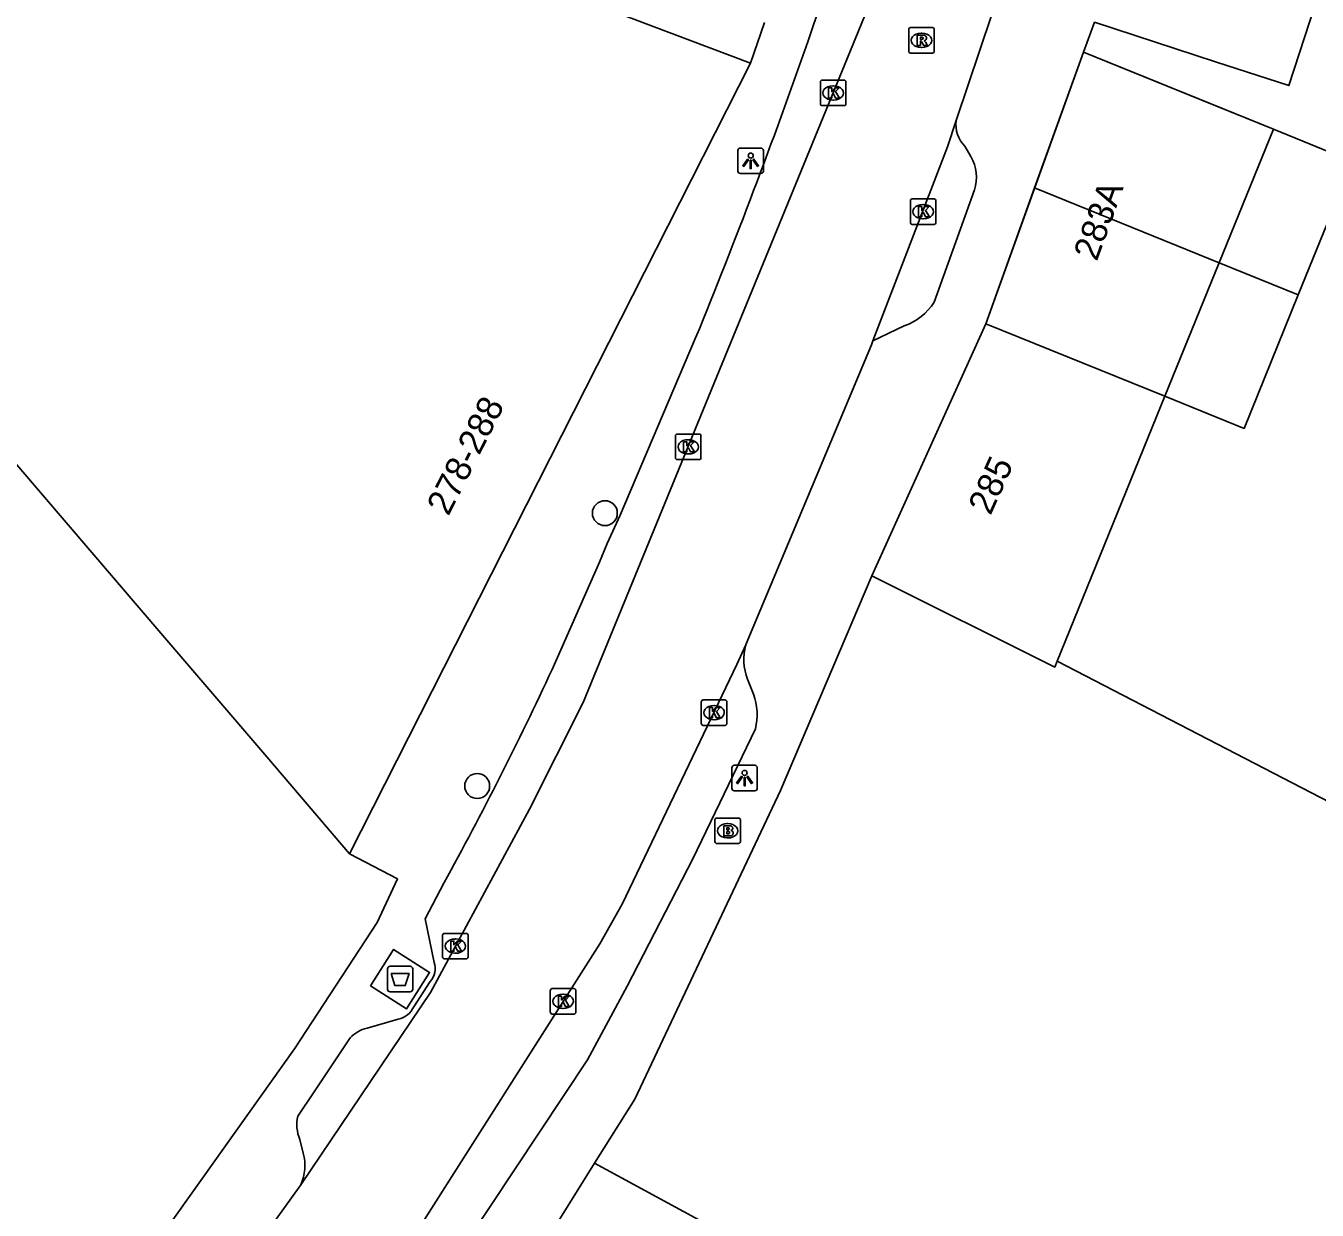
# Model space of a CAD drawing. Extents: x 159222 to 160346, y 381249 to 382166.
# Drawn here: x 160169.1 to 160219.8, y 381751.4 to 381797.8 of the extents above; entities that cross this region are included whole.
import ezdxf

# ---------------------------------------------------------------- set-up
doc = ezdxf.new("R2010")
doc.units = 0
for name, color, linetype in [('IMGEO_Afval_apart_plaats', 7, 'Continuous'), ('IMGEO_Boom', 7, 'Continuous'), ('IMGEO_Brandkraan', 7, 'Continuous'), ('IMGEO_Kolk', 7, 'Continuous'), ('IMGEO_Lichtpunt', 7, 'Continuous'), ('IMGEO_Pand', 7, 'Continuous'), ('IMGEO_Pand_nummerreeks', 7, 'Continuous'), ('IMGEO_Pand_vergunning_verleend', 7, 'Continuous'), ('IMGEO_Rijbaan_lokaal_open', 7, 'Continuous'), ('IMGEO_Rioolput', 7, 'Continuous'), ('IMGEO_Voetpad_gesloten', 7, 'Continuous'), ('IMGEO_Voetpad_open', 7, 'Continuous')]:
    doc.layers.add(name, color=color, linetype=linetype)

msp = doc.modelspace()

# ---------------------------------------------------------------- linework, layer by layer
at = {"layer": 'IMGEO_Afval_apart_plaats'}
for p, q in [((160183.308, 381760.034), (160183.308, 381760.834)), ((160183.308, 381760.834), (160183.308, 381760.034)), ((160183.408, 381760.934), (160184.198, 381760.934)), ((160184.198, 381760.934), (160183.408, 381760.934)), ((160184.298, 381760.834), (160184.298, 381760.034)), ((160184.298, 381760.034), (160184.298, 381760.834)), ((160184.198, 381759.934), (160183.408, 381759.934)), ((160183.408, 381759.934), (160184.198, 381759.934))]:
    msp.add_line(p, q, dxfattribs=at)
msp.add_lwpolyline([(160183.451, 381760.648), (160184.155, 381760.648), (160184.006, 381760.178), (160183.6, 381760.178), (160183.451, 381760.648)], dxfattribs=at)
for centre, start, end in [((160183.408, 381760.834), 90, 180), ((160183.408, 381760.834), 90, 180), ((160184.198, 381760.834), 0, 90), ((160184.198, 381760.834), 360, 90), ((160183.408, 381760.034), 180, 270), ((160183.408, 381760.034), 180, 270), ((160184.198, 381760.034), 270, 0), ((160184.198, 381760.034), 270, 0)]:
    msp.add_arc(centre, 0.1, start, end, dxfattribs=at)
at = {"layer": 'IMGEO_Boom'}
for centre in [(160191.832, 381778.706), (160186.826, 381768.006)]:
    msp.add_circle(centre, 0.489, dxfattribs=at)
at = {"layer": 'IMGEO_Brandkraan'}
for p, q in [((160196.145, 381765.824), (160196.145, 381766.676)), ((160196.22, 381766.75), (160197.072, 381766.75)), ((160196.633, 381766.53), (160196.658, 381766.53)), ((160197.146, 381766.676), (160197.146, 381765.824)), ((160196.656, 381765.97), (160196.631, 381765.97)), ((160197.072, 381765.75), (160196.22, 381765.75))]:
    msp.add_line(p, q, dxfattribs=at)
for points in [[(160196.145, 381765.824), (160196.145, 381766.676)], [(160196.22, 381766.75), (160197.072, 381766.75)], [(160196.493, 381766.45), (160196.493, 381766.05), (160196.706, 381766.05)], [(160196.724, 381766.45), (160196.493, 381766.45)], [(160196.672, 381766.369), (160196.618, 381766.369), (160196.618, 381766.293)], [(160196.618, 381766.293), (160196.671, 381766.293)], [(160197.146, 381766.676), (160197.146, 381765.824)], [(160196.68, 381766.217), (160196.618, 381766.217), (160196.618, 381766.136)], [(160196.618, 381766.136), (160196.68, 381766.136)], [(160197.072, 381765.75), (160196.22, 381765.75)]]:
    msp.add_lwpolyline(points, dxfattribs=at)
for centre, radius, start, end in [((160196.222, 381766.674), 0.0765, 91.552, 178.448), ((160196.222, 381766.674), 0.0765, 91.552, 178.448), ((160196.673, 381766.331), 0.0379, 267.8285, 90.9355), ((160196.728, 381766.305), 0.145, 59.4692, 91.5367), ((160196.753, 381766.352), 0.0922, 285.5137, 58.1501), ((160196.758, 381766.16), 0.105, 301.3115, 78.989), ((160197.07, 381766.674), 0.0765, 1.552, 88.448), ((160197.07, 381766.674), 0.0765, 1.552, 88.448), ((160196.222, 381765.826), 0.0765, 181.552, 268.448), ((160196.222, 381765.826), 0.0765, 181.552, 268.448), ((160196.681, 381766.176), 0.0404, 269.8759, 90.5077), ((160196.712, 381766.301), 0.251, 268.6676, 293.5347), ((160197.07, 381765.826), 0.0765, 271.552, 358.448), ((160197.07, 381765.826), 0.0765, 271.552, 358.448)]:
    msp.add_arc(centre, radius, start, end, dxfattribs=at)
for centre, major_axis, ratio, start_param, end_param in [((160196.632, 381766.25), (-0.387, 0.002), 0.722429, 4.712389, 7.853982), ((160196.657, 381766.25), (-0.39, 0.002), 0.717154, 1.570796, 4.712389)]:
    msp.add_ellipse(centre, major_axis=major_axis, ratio=ratio, start_param=start_param, end_param=end_param, dxfattribs=at)
at = {"layer": 'IMGEO_Kolk'}
for p, q in [((160200.359, 381795.688), (160201.211, 381795.688)), ((160200.284, 381794.762), (160200.284, 381795.614)), ((160200.772, 381795.468), (160200.797, 381795.468)), ((160201.285, 381795.614), (160201.285, 381794.762)), ((160201.211, 381794.688), (160200.359, 381794.688)), ((160200.795, 381794.908), (160200.77, 381794.908)), ((160203.813, 381790.104), (160203.813, 381790.956)), ((160203.888, 381791.03), (160204.74, 381791.03)), ((160204.301, 381790.81), (160204.326, 381790.81)), ((160204.814, 381790.956), (160204.814, 381790.104)), ((160204.324, 381790.25), (160204.299, 381790.25)), ((160204.74, 381790.03), (160203.888, 381790.03)), ((160194.601, 381780.881), (160194.601, 381781.733)), ((160194.676, 381781.807), (160195.528, 381781.807)), ((160195.089, 381781.587), (160195.114, 381781.587)), ((160195.602, 381781.733), (160195.602, 381780.881)), ((160195.112, 381781.027), (160195.087, 381781.027)), ((160195.528, 381780.807), (160194.676, 381780.807)), ((160195.69, 381771.383), (160196.542, 381771.383)), ((160195.615, 381770.457), (160195.615, 381771.309)), ((160196.103, 381771.163), (160196.128, 381771.163)), ((160196.616, 381771.309), (160196.616, 381770.457)), ((160196.542, 381770.383), (160195.69, 381770.383)), ((160196.126, 381770.603), (160196.101, 381770.603)), ((160185.545, 381762.226), (160186.397, 381762.226)), ((160185.47, 381761.3), (160185.47, 381762.152)), ((160185.958, 381762.006), (160185.983, 381762.006)), ((160186.471, 381762.152), (160186.471, 381761.3)), ((160186.397, 381761.226), (160185.545, 381761.226)), ((160185.981, 381761.446), (160185.956, 381761.446)), ((160189.694, 381759.136), (160189.694, 381759.988)), ((160189.769, 381760.062), (160190.621, 381760.062)), ((160190.182, 381759.842), (160190.207, 381759.842)), ((160190.695, 381759.988), (160190.695, 381759.136)), ((160190.205, 381759.282), (160190.18, 381759.282)), ((160190.621, 381759.062), (160189.769, 381759.062))]:
    msp.add_line(p, q, dxfattribs=at)
for points in [[(160200.359, 381795.688), (160201.211, 381795.688)], [(160200.284, 381794.762), (160200.284, 381795.614)], [(160200.605, 381795.388), (160200.728, 381795.388), (160200.728, 381795.237), (160200.858, 381795.388), (160201.022, 381795.388), (160200.876, 381795.237), (160201.029, 381794.988), (160200.877, 381794.988), (160200.792, 381795.152), (160200.728, 381795.085), (160200.728, 381794.988), (160200.605, 381794.988), (160200.605, 381795.388)], [(160201.285, 381795.614), (160201.285, 381794.762)], [(160201.211, 381794.688), (160200.359, 381794.688)], [(160203.813, 381790.104), (160203.813, 381790.956)], [(160203.888, 381791.03), (160204.74, 381791.03)], [(160204.134, 381790.73), (160204.257, 381790.73), (160204.257, 381790.579), (160204.387, 381790.73), (160204.551, 381790.73), (160204.405, 381790.579), (160204.558, 381790.33), (160204.406, 381790.33), (160204.321, 381790.494), (160204.257, 381790.427), (160204.257, 381790.33), (160204.134, 381790.33), (160204.134, 381790.73)], [(160204.814, 381790.956), (160204.814, 381790.104)], [(160204.74, 381790.03), (160203.888, 381790.03)], [(160194.601, 381780.881), (160194.601, 381781.733)], [(160194.676, 381781.807), (160195.528, 381781.807)], [(160194.922, 381781.507), (160195.045, 381781.507), (160195.045, 381781.356), (160195.175, 381781.507), (160195.339, 381781.507), (160195.193, 381781.356), (160195.346, 381781.107), (160195.194, 381781.107), (160195.109, 381781.271), (160195.045, 381781.204), (160195.045, 381781.107), (160194.922, 381781.107), (160194.922, 381781.507)], [(160195.602, 381781.733), (160195.602, 381780.881)], [(160195.528, 381780.807), (160194.676, 381780.807)], [(160195.69, 381771.383), (160196.542, 381771.383)], [(160195.615, 381770.457), (160195.615, 381771.309)], [(160195.936, 381771.083), (160196.059, 381771.083), (160196.059, 381770.932), (160196.189, 381771.083), (160196.353, 381771.083), (160196.207, 381770.932), (160196.36, 381770.683), (160196.208, 381770.683), (160196.123, 381770.847), (160196.059, 381770.78), (160196.059, 381770.683), (160195.936, 381770.683), (160195.936, 381771.083)], [(160196.616, 381771.309), (160196.616, 381770.457)], [(160196.542, 381770.383), (160195.69, 381770.383)], [(160185.545, 381762.226), (160186.397, 381762.226)], [(160185.47, 381761.3), (160185.47, 381762.152)], [(160185.791, 381761.926), (160185.914, 381761.926), (160185.914, 381761.775), (160186.044, 381761.926), (160186.208, 381761.926), (160186.062, 381761.775), (160186.215, 381761.526), (160186.063, 381761.526), (160185.978, 381761.69), (160185.914, 381761.623), (160185.914, 381761.526), (160185.791, 381761.526), (160185.791, 381761.926)], [(160186.471, 381762.152), (160186.471, 381761.3)], [(160186.397, 381761.226), (160185.545, 381761.226)], [(160189.694, 381759.136), (160189.694, 381759.988)], [(160189.769, 381760.062), (160190.621, 381760.062)], [(160190.015, 381759.762), (160190.138, 381759.762), (160190.138, 381759.611), (160190.268, 381759.762), (160190.432, 381759.762), (160190.286, 381759.611), (160190.439, 381759.362), (160190.287, 381759.362), (160190.202, 381759.526), (160190.138, 381759.459), (160190.138, 381759.362), (160190.015, 381759.362), (160190.015, 381759.762)], [(160190.695, 381759.988), (160190.695, 381759.136)], [(160190.621, 381759.062), (160189.769, 381759.062)]]:
    msp.add_lwpolyline(points, dxfattribs=at)
for centre, start, end in [((160200.361, 381795.612), 91.552, 178.448), ((160200.361, 381795.612), 91.552, 178.448), ((160201.209, 381795.612), 1.552, 88.448), ((160201.209, 381795.612), 1.552, 88.448), ((160200.361, 381794.764), 181.552, 268.448), ((160200.361, 381794.764), 181.552, 268.448), ((160201.209, 381794.764), 271.552, 358.448), ((160201.209, 381794.764), 271.552, 358.448), ((160203.89, 381790.954), 91.552, 178.448), ((160203.89, 381790.954), 91.552, 178.448), ((160204.738, 381790.954), 1.552, 88.448), ((160204.738, 381790.954), 1.552, 88.448), ((160203.89, 381790.106), 181.552, 268.448), ((160203.89, 381790.106), 181.552, 268.448), ((160204.738, 381790.106), 271.552, 358.448), ((160204.738, 381790.106), 271.552, 358.448), ((160194.678, 381781.731), 91.552, 178.448), ((160194.678, 381781.731), 91.552, 178.448), ((160195.526, 381781.731), 1.552, 88.448), ((160195.526, 381781.731), 1.552, 88.448), ((160194.678, 381780.883), 181.552, 268.448), ((160194.678, 381780.883), 181.552, 268.448), ((160195.526, 381780.883), 271.552, 358.448), ((160195.526, 381780.883), 271.552, 358.448), ((160195.692, 381771.307), 91.552, 178.448), ((160195.692, 381771.307), 91.552, 178.448), ((160196.54, 381771.307), 1.552, 88.448), ((160196.54, 381771.307), 1.552, 88.448), ((160195.692, 381770.459), 181.552, 268.448), ((160195.692, 381770.459), 181.552, 268.448), ((160196.54, 381770.459), 271.552, 358.448), ((160196.54, 381770.459), 271.552, 358.448), ((160185.547, 381762.15), 91.552, 178.448), ((160185.547, 381762.15), 91.552, 178.448), ((160186.395, 381762.15), 1.552, 88.448), ((160186.395, 381762.15), 1.552, 88.448), ((160185.547, 381761.302), 181.552, 268.448), ((160185.547, 381761.302), 181.552, 268.448), ((160186.395, 381761.302), 271.552, 358.448), ((160186.395, 381761.302), 271.552, 358.448), ((160189.771, 381759.986), 91.552, 178.448), ((160189.771, 381759.986), 91.552, 178.448), ((160190.619, 381759.986), 1.552, 88.448), ((160190.619, 381759.986), 1.552, 88.448), ((160189.771, 381759.138), 181.552, 268.448), ((160189.771, 381759.138), 181.552, 268.448), ((160190.619, 381759.138), 271.552, 358.448), ((160190.619, 381759.138), 271.552, 358.448)]:
    msp.add_arc(centre, 0.0765, start, end, dxfattribs=at)
for centre, major_axis, ratio, start_param, end_param in [((160200.771, 381795.188), (-0.387, 0.002), 0.722429, 4.712389, 7.853982), ((160200.796, 381795.188), (-0.39, 0.002), 0.717154, 1.570796, 4.712389), ((160204.3, 381790.53), (-0.387, 0.002), 0.722429, 4.712389, 7.853982), ((160204.325, 381790.53), (-0.39, 0.002), 0.717154, 1.570796, 4.712389), ((160195.088, 381781.307), (-0.387, 0.002), 0.722429, 4.712389, 7.853982), ((160195.113, 381781.307), (-0.39, 0.002), 0.717154, 1.570796, 4.712389), ((160196.102, 381770.883), (-0.387, 0.002), 0.722429, 4.712389, 7.853982), ((160196.127, 381770.883), (-0.39, 0.002), 0.717154, 1.570796, 4.712389), ((160185.957, 381761.726), (-0.387, 0.002), 0.722429, 4.712389, 7.853982), ((160185.982, 381761.726), (-0.39, 0.002), 0.717154, 1.570796, 4.712389), ((160190.181, 381759.562), (-0.387, 0.002), 0.722429, 4.712389, 7.853982), ((160190.206, 381759.562), (-0.39, 0.002), 0.717154, 1.570796, 4.712389)]:
    msp.add_ellipse(centre, major_axis=major_axis, ratio=ratio, start_param=start_param, end_param=end_param, dxfattribs=at)
at = {"layer": 'IMGEO_Lichtpunt'}
for p, q in [((160197.051, 381792.929), (160197.051, 381792.122)), ((160197.051, 381792.929), (160197.051, 381792.122)), ((160197.953, 381793.024), (160197.145, 381793.024)), ((160197.953, 381793.024), (160197.145, 381793.024)), ((160198.047, 381792.122), (160198.047, 381792.929)), ((160198.047, 381792.122), (160198.047, 381792.929)), ((160197.145, 381792.028), (160197.953, 381792.028)), ((160197.145, 381792.028), (160197.953, 381792.028)), ((160197.715, 381768.818), (160196.907, 381768.818)), ((160197.715, 381768.818), (160196.907, 381768.818)), ((160196.813, 381768.723), (160196.813, 381767.916)), ((160196.813, 381768.723), (160196.813, 381767.916)), ((160197.809, 381767.916), (160197.809, 381768.723)), ((160197.809, 381767.916), (160197.809, 381768.723)), ((160196.907, 381767.822), (160197.715, 381767.822)), ((160196.907, 381767.822), (160197.715, 381767.822))]:
    msp.add_line(p, q, dxfattribs=at)
for points in [[(160197.425, 381792.593), (160197.464, 381792.565), (160197.276, 381792.303), (160197.238, 381792.33), (160197.425, 381792.593)], [(160197.637, 381792.565), (160197.675, 381792.592), (160197.862, 381792.33), (160197.823, 381792.302), (160197.637, 381792.565)], [(160197.527, 381792.545), (160197.574, 381792.545), (160197.574, 381792.223), (160197.527, 381792.223), (160197.527, 381792.545)], [(160197.187, 381768.387), (160197.226, 381768.359), (160197.038, 381768.097), (160197, 381768.124), (160197.187, 381768.387)], [(160197.289, 381768.339), (160197.336, 381768.339), (160197.336, 381768.017), (160197.289, 381768.017), (160197.289, 381768.339)], [(160197.399, 381768.359), (160197.437, 381768.386), (160197.624, 381768.124), (160197.585, 381768.096), (160197.399, 381768.359)]]:
    msp.add_lwpolyline(points, dxfattribs=at)
for centre in [(160197.55, 381792.727), (160197.312, 381768.521)]:
    msp.add_circle(centre, 0.0994, dxfattribs=at)
for centre, start, end in [((160197.145, 381792.929), 90, 180), ((160197.145, 381792.929), 90, 180), ((160197.953, 381792.929), 0, 90), ((160197.953, 381792.929), 0, 90), ((160197.145, 381792.122), 180, 270), ((160197.145, 381792.122), 180, 270), ((160197.953, 381792.122), 270, 0), ((160197.953, 381792.122), 270, 360), ((160196.907, 381768.723), 90, 180), ((160196.907, 381768.723), 90, 180), ((160197.715, 381768.723), 0, 90), ((160197.715, 381768.723), 0, 90), ((160196.907, 381767.916), 180, 270), ((160196.907, 381767.916), 180, 270), ((160197.715, 381767.916), 270, 0), ((160197.715, 381767.916), 270, 360)]:
    msp.add_arc(centre, 0.0946, start, end, dxfattribs=at)
at = {"layer": 'IMGEO_Pand'}
for points in [[(160181.825, 381765.351), (160178.573, 381769.149), (160174.496, 381773.91), (160163.111, 381787.207), (160169.353, 381807.002), (160192.862, 381798.123), (160197.539, 381796.357)], [(160221.127, 381803.055), (160218.648, 381795.473), (160215.783, 381796.409), (160211.03, 381797.963)], [(160206.765, 381786.136), (160210.607, 381796.789)], [(160210.607, 381796.789), (160215.239, 381794.906), (160218.049, 381793.764), (160213.792, 381783.292)], [(160197.539, 381796.357), (160181.825, 381765.351)], [(160202.297, 381776.251), (160206.765, 381786.136)], [(160213.792, 381783.292), (160206.765, 381786.136)], [(160213.792, 381783.292), (160209.569, 381772.902)], [(160191.432, 381753.208), (160193.001, 381755.719), (160198.723, 381767.829), (160202.297, 381776.251)], [(160202.297, 381776.251), (160209.473, 381772.667), (160209.569, 381772.902)], [(160209.569, 381772.902), (160222.855, 381766.032), (160227.298, 381763.741), (160222.811, 381755.04), (160227.899, 381752.415)], [(160188.407, 381748.367), (160189.427, 381750), (160191.432, 381753.208)], [(160197.971, 381749.662), (160197.348, 381750), (160191.432, 381753.208)]]:
    msp.add_lwpolyline(points, dxfattribs=at)
at = {"layer": 'IMGEO_Pand_vergunning_verleend'}
for points in [[(160208.686, 381791.463), (160210.607, 381796.789), (160218.049, 381793.764), (160221.151, 381792.503), (160219.023, 381787.267)], [(160219.023, 381787.267), (160216.895, 381782.031), (160213.792, 381783.292), (160206.765, 381786.136), (160208.686, 381791.463)], [(160208.686, 381791.463), (160215.921, 381788.528), (160219.023, 381787.267)]]:
    msp.add_lwpolyline(points, dxfattribs=at)
at = {"layer": 'IMGEO_Rijbaan_lokaal_open'}
for points in [[(160212.914, 381833.866), (160212.32, 381831.262), (160209.938, 381822.118), (160204.121, 381803.898), (160202.747, 381799.991), (160190.986, 381771.277), (160188.874, 381767.099), (160184.99, 381759.913), (160179.907, 381752.366)], [(160217.551, 381832.888), (160217.483, 381832.52), (160216.695, 381829.393), (160216.603, 381828.997), (160216.514, 381828.6), (160216.39, 381828.085), (160215.532, 381824.691), (160213.892, 381818.879), (160212.789, 381815.362), (160212.697, 381815.069), (160212.519, 381814.526), (160212.338, 381813.983), (160211.873, 381812.609), (160210.791, 381809.442), (160208.397, 381802.39), (160205.609, 381794.1)], [(160202.345, 381785.462), (160205.267, 381793.078), (160205.609, 381794.1)], [(160202.345, 381785.462), (160202.285, 381785.308), (160197.443, 381773.743), (160197.356, 381773.546)], [(160197.356, 381773.546), (160197.011, 381772.766), (160192.517, 381763.373), (160191.631, 381761.811), (160184.123, 381750), (160181.638, 381746.556), (160176.84, 381740.236)], [(160169.156, 381738.227), (160174.467, 381744.813), (160175.37, 381746), (160178.946, 381751.015), (160179.907, 381752.366)]]:
    msp.add_lwpolyline(points, dxfattribs=at)
at = {"layer": 'IMGEO_Rioolput'}
for p, q in [((160203.747, 381796.824), (160203.747, 381797.676)), ((160203.822, 381797.75), (160204.674, 381797.75)), ((160204.748, 381797.676), (160204.748, 381796.824)), ((160204.235, 381797.53), (160204.26, 381797.53)), ((160204.674, 381796.75), (160203.822, 381796.75)), ((160204.258, 381796.97), (160204.233, 381796.97))]:
    msp.add_line(p, q, dxfattribs=at)
for points in [[(160203.747, 381796.824), (160203.747, 381797.676)], [(160203.822, 381797.75), (160204.674, 381797.75)], [(160204.748, 381797.676), (160204.748, 381796.824)], [(160204.336, 381797.448), (160204.084, 381797.45), (160204.084, 381797.05)], [(160204.084, 381797.05), (160204.208, 381797.05), (160204.208, 381797.212), (160204.219, 381797.212)], [(160204.262, 381797.369), (160204.208, 381797.369), (160204.208, 381797.288)], [(160204.208, 381797.288), (160204.26, 381797.288)], [(160204.266, 381797.183), (160204.337, 381797.05), (160204.477, 381797.05), (160204.412, 381797.176)], [(160204.674, 381796.75), (160203.822, 381796.75)]]:
    msp.add_lwpolyline(points, dxfattribs=at)
for centre, radius, start, end in [((160203.824, 381797.674), 0.0765, 91.552, 178.448), ((160203.824, 381797.674), 0.0765, 91.552, 178.448), ((160204.672, 381797.674), 0.0765, 1.552, 88.448), ((160204.672, 381797.674), 0.0765, 1.552, 88.448), ((160204.218, 381797.159), 0.0533, 26.0293, 88.6989), ((160204.244, 381797.477), 0.19, 274.7715, 282.9687), ((160204.268, 381797.273), 0.0964, 77.0061, 93.1865), ((160204.282, 381797.33), 0.0378, 276.6634, 79.6772), ((160204.335, 381797.338), 0.109, 350.3612, 89.416), ((160204.333, 381797.338), 0.112, 277.5842, 350.9817), ((160204.317, 381797.123), 0.108, 29.5134, 73.7905), ((160203.824, 381796.826), 0.0765, 181.552, 268.448), ((160203.824, 381796.826), 0.0765, 181.552, 268.448), ((160204.672, 381796.826), 0.0765, 271.552, 358.448), ((160204.672, 381796.826), 0.0765, 271.552, 358.448)]:
    msp.add_arc(centre, radius, start, end, dxfattribs=at)
for centre, major_axis, ratio, start_param, end_param in [((160204.234, 381797.25), (-0.387, 0.002), 0.722429, 4.712389, 7.853982), ((160204.259, 381797.25), (-0.39, 0.002), 0.717154, 1.570796, 4.712389)]:
    msp.add_ellipse(centre, major_axis=major_axis, ratio=ratio, start_param=start_param, end_param=end_param, dxfattribs=at)
at = {"layer": 'IMGEO_Voetpad_gesloten'}
msp.add_lwpolyline([(160182.644, 381760.173), (160183.55, 381761.594), (160184.962, 381760.694), (160184.056, 381759.273), (160182.644, 381760.173)], dxfattribs=at)
at = {"layer": 'IMGEO_Voetpad_open'}
for points in [[(160199.791, 381797.187), (160205.663, 381814.666)], [(160198.093, 381797.954), (160197.539, 381796.357)], [(160210.607, 381796.789), (160211.03, 381797.963)], [(160205.945, 381793.097), (160206.186, 381792.691)], [(160206.325, 381791.383), (160204.749, 381786.979)], [(160203.568, 381786.052), (160202.345, 381785.462)], [(160189.761, 381772.577), (160191.623, 381776.788), (160191.925, 381777.512), (160192.428, 381778.634), (160195.392, 381785.579)], [(160197.431, 381772.191), (160197.659, 381771.607)], [(160197.735, 381770.249), (160195.283, 381765.146), (160192.704, 381760.158), (160191.154, 381757.264), (160186.404, 381750.118), (160186.323, 381750)], [(160181.825, 381765.351), (160183.703, 381764.359), (160182.906, 381762.655), (160179.656, 381757.694), (160174.18, 381750), (160171.029, 381745.573), (160170.721, 381745.14), (160170.435, 381744.738), (160167.358, 381741.13), (160167.494, 381741.011), (160167.249, 381740.771), (160166.648, 381740.183), (160157.187, 381730.928), (160150.987, 381725.528)], [(160185.137, 381761.088), (160184.79, 381762.803), (160185.516, 381764.198)], [(160184.34, 381759.351), (160184.987, 381760.333)], [(160182.507, 381758.506), (160183.728, 381758.864)], [(160179.789, 381755.052), (160180.437, 381756.01), (160181.843, 381758.13)], [(160180.008, 381753.604), (160179.87, 381754.148)]]:
    msp.add_lwpolyline(points, dxfattribs=at)
for centre, radius, start, end in [((159971.311, 381877.135), 242.063, 337.77587, 340.71445), ((160206.813, 381793.946), 1.214, 172.6915, 224.3496), ((160204.744, 381791.876), 1.656, 342.6624, 29.4696), ((160202.776, 381788.276), 2.361, 289.5893, 326.6694), ((160199.377, 381772.978), 2.099, 164.3096, 202.0267), ((160072.803, 381826.566), 128.818, 331.04277, 335.22152), ((160195.511, 381770.806), 2.293, 345.9497, 20.4567), ((160184.392, 381760.844), 0.784, 319.3822, 18.1439), ((160183.55, 381759.716), 0.87, 281.7995, 335.2227), ((160182.758, 381757.289), 1.242, 101.6379, 137.4049), ((160181.277, 381754.73), 1.523, 167.7797, 202.4605), ((160178.25, 381753.124), 1.822, 335.4057, 15.2662)]:
    msp.add_arc(centre, radius, start, end, dxfattribs=at)

# ---------------------------------------------------------------- texts
at = {"layer": 'IMGEO_Pand_nummerreeks'}
for s, rotation, p in [('283A', 70.1682, (160211.124, 381788.555)), ('278-288', 63.1239, (160185.695, 381778.562)), ('285', 65.6771, (160206.953, 381778.589))]:
    msp.add_text(s, height=1, rotation=rotation, dxfattribs=at).set_placement(p)

doc.saveas('drawing.dxf')
